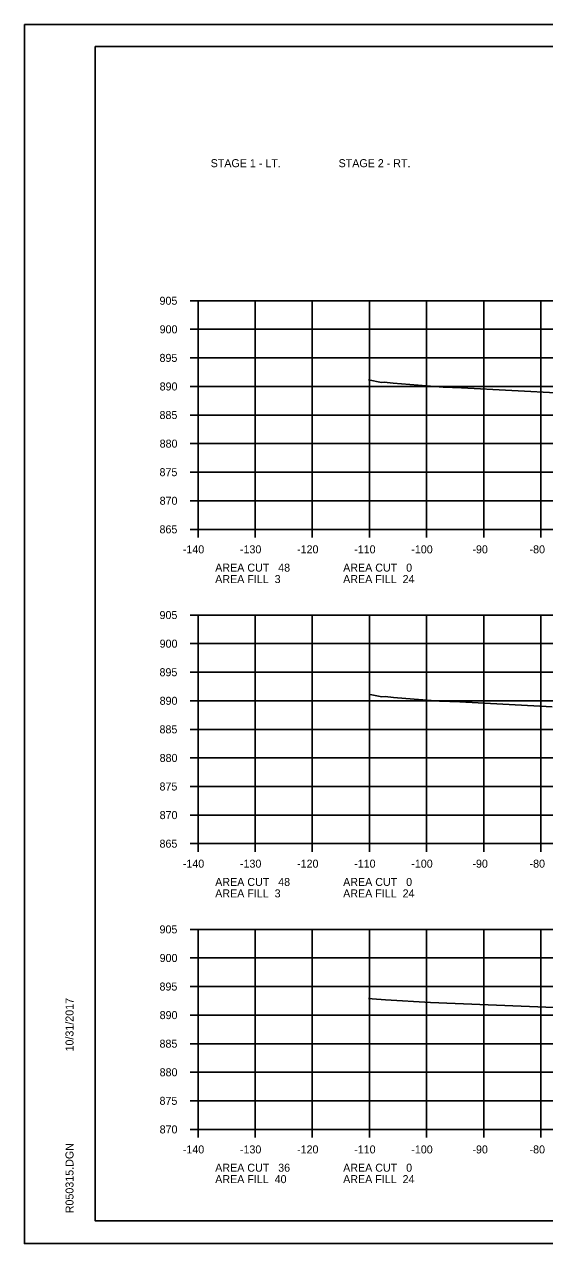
# Model space of a CAD drawing. Extents: x 1486524 to 1499135, y 326561 to 337924.
# Drawn here: x 1488812.5 to 1488903.6, y 333632.7 to 333846 of the extents above; entities that cross this region are included whole.
import ezdxf

# ---------------------------------------------------------------- set-up
doc = ezdxf.new("R2010")
doc.units = 0
for name, color, linetype in [('Default', 7, 'Continuous'), ('E_Const Align', 7, 'Continuous'), ('E_Const Align Station', 7, 'Continuous'), ('E_Ownership Information', 7, 'Continuous'), ('E_Property Line', 7, 'Continuous'), ('E_Quarter Calls', 7, 'Continuous'), ('E_Tract Number', 7, 'Continuous')]:
    doc.layers.add(name, color=color, linetype=linetype)

msp = doc.modelspace()

# ---------------------------------------------------------------- linework, layer by layer
at = {"layer": 'E_Const Align'}
for p, q in [((1488841.49, 333797.64), (1488842.89, 333797.64)), ((1488842.89, 333757.64), (1488842.89, 333797.64)), ((1488841.49, 333792.64), (1488842.89, 333792.64)), ((1488841.49, 333787.64), (1488842.89, 333787.64)), ((1488841.49, 333782.64), (1488842.89, 333782.64)), ((1488841.49, 333777.64), (1488842.89, 333777.64)), ((1488841.49, 333772.64), (1488842.89, 333772.64)), ((1488841.49, 333767.64), (1488842.89, 333767.64)), ((1488841.49, 333762.64), (1488842.89, 333762.64)), ((1488841.49, 333757.64), (1488842.89, 333757.64)), ((1488842.89, 333757.64), (1489122.89, 333757.64)), ((1488842.89, 333756.24), (1488842.89, 333757.64)), ((1488852.89, 333756.24), (1488852.89, 333757.64)), ((1488862.89, 333756.24), (1488862.89, 333757.64)), ((1488872.89, 333756.24), (1488872.89, 333757.64)), ((1488882.89, 333756.24), (1488882.89, 333757.64)), ((1488892.89, 333756.24), (1488892.89, 333757.64)), ((1488902.89, 333756.24), (1488902.89, 333757.64)), ((1488841.49, 333742.64), (1488842.89, 333742.64)), ((1488842.89, 333702.64), (1488842.89, 333742.64)), ((1488841.49, 333737.64), (1488842.89, 333737.64)), ((1488841.49, 333732.64), (1488842.89, 333732.64)), ((1488841.49, 333727.64), (1488842.89, 333727.64)), ((1488841.49, 333722.64), (1488842.89, 333722.64)), ((1488841.49, 333717.64), (1488842.89, 333717.64)), ((1488841.49, 333712.64), (1488842.89, 333712.64)), ((1488841.49, 333707.64), (1488842.89, 333707.64)), ((1488841.49, 333702.64), (1488842.89, 333702.64)), ((1488842.89, 333702.64), (1489122.89, 333702.64)), ((1488842.89, 333701.24), (1488842.89, 333702.64)), ((1488852.89, 333701.24), (1488852.89, 333702.64)), ((1488862.89, 333701.24), (1488862.89, 333702.64)), ((1488872.89, 333701.24), (1488872.89, 333702.64)), ((1488882.89, 333701.24), (1488882.89, 333702.64)), ((1488892.89, 333701.24), (1488892.89, 333702.64)), ((1488902.89, 333701.24), (1488902.89, 333702.64)), ((1488841.49, 333687.64), (1488842.89, 333687.64)), ((1488842.89, 333652.64), (1488842.89, 333687.64)), ((1488841.49, 333682.64), (1488842.89, 333682.64)), ((1488841.49, 333677.64), (1488842.89, 333677.64)), ((1488841.49, 333672.64), (1488842.89, 333672.64)), ((1488841.49, 333667.64), (1488842.89, 333667.64)), ((1488841.49, 333662.64), (1488842.89, 333662.64)), ((1488841.49, 333657.64), (1488842.89, 333657.64)), ((1488841.49, 333652.64), (1488842.89, 333652.64)), ((1488842.89, 333652.64), (1489122.89, 333652.64)), ((1488842.89, 333651.24), (1488842.89, 333652.64)), ((1488852.89, 333651.24), (1488852.89, 333652.64)), ((1488862.89, 333651.24), (1488862.89, 333652.64)), ((1488872.89, 333651.24), (1488872.89, 333652.64)), ((1488882.89, 333651.24), (1488882.89, 333652.64)), ((1488892.89, 333651.24), (1488892.89, 333652.64)), ((1488902.89, 333651.24), (1488902.89, 333652.64))]:
    msp.add_line(p, q, dxfattribs=at)
at = {"layer": 'E_Ownership Information'}
for p, q in [((1488842.89, 333797.64), (1489122.89, 333797.64)), ((1488842.89, 333757.64), (1488842.89, 333797.64)), ((1488852.89, 333757.64), (1488852.89, 333797.64)), ((1488862.89, 333757.64), (1488862.89, 333797.64)), ((1488872.89, 333757.64), (1488872.89, 333797.64)), ((1488882.89, 333757.64), (1488882.89, 333797.64)), ((1488892.89, 333757.64), (1488892.89, 333797.64)), ((1488902.89, 333757.64), (1488902.89, 333797.64)), ((1488842.89, 333792.64), (1489122.89, 333792.64)), ((1488842.89, 333787.64), (1489122.89, 333787.64)), ((1488842.89, 333782.64), (1489122.89, 333782.64)), ((1488842.89, 333777.64), (1489122.89, 333777.64)), ((1488842.89, 333772.64), (1489122.89, 333772.64)), ((1488842.89, 333767.64), (1489122.89, 333767.64)), ((1488842.89, 333762.64), (1489122.89, 333762.64)), ((1488842.89, 333757.64), (1489122.89, 333757.64)), ((1488842.89, 333742.64), (1489122.89, 333742.64)), ((1488842.89, 333702.64), (1488842.89, 333742.64)), ((1488852.89, 333702.64), (1488852.89, 333742.64)), ((1488862.89, 333702.64), (1488862.89, 333742.64)), ((1488872.89, 333702.64), (1488872.89, 333742.64)), ((1488882.89, 333702.64), (1488882.89, 333742.64)), ((1488892.89, 333702.64), (1488892.89, 333742.64)), ((1488902.89, 333702.64), (1488902.89, 333742.64)), ((1488842.89, 333737.64), (1489122.89, 333737.64)), ((1488842.89, 333732.64), (1489122.89, 333732.64)), ((1488842.89, 333727.64), (1489122.89, 333727.64)), ((1488842.89, 333722.64), (1489122.89, 333722.64)), ((1488842.89, 333717.64), (1489122.89, 333717.64)), ((1488842.89, 333712.64), (1489122.89, 333712.64)), ((1488842.89, 333707.64), (1489122.89, 333707.64)), ((1488842.89, 333702.64), (1489122.89, 333702.64)), ((1488842.89, 333687.64), (1489122.89, 333687.64)), ((1488842.89, 333652.64), (1488842.89, 333687.64)), ((1488852.89, 333652.64), (1488852.89, 333687.64)), ((1488862.89, 333652.64), (1488862.89, 333687.64)), ((1488872.89, 333652.64), (1488872.89, 333687.64)), ((1488882.89, 333652.64), (1488882.89, 333687.64)), ((1488892.89, 333652.64), (1488892.89, 333687.64)), ((1488902.89, 333652.64), (1488902.89, 333687.64)), ((1488842.89, 333682.64), (1489122.89, 333682.64)), ((1488842.89, 333677.64), (1489122.89, 333677.64)), ((1488842.89, 333672.64), (1489122.89, 333672.64)), ((1488842.89, 333667.64), (1489122.89, 333667.64)), ((1488842.89, 333662.64), (1489122.89, 333662.64)), ((1488842.89, 333657.64), (1489122.89, 333657.64)), ((1488842.89, 333652.64), (1489122.89, 333652.64))]:
    msp.add_line(p, q, dxfattribs=at)
at = {"layer": 'E_Property Line'}
for p, q in [((1488824.89, 333842.1), (1489141.07, 333842.1)), ((1488824.89, 333636.64), (1488824.89, 333842.1)), ((1488824.89, 333636.64), (1488824.89, 333636.64)), ((1489141.07, 333636.64), (1488824.89, 333636.64))]:
    msp.add_line(p, q, dxfattribs=at)
at = {"layer": 'E_Quarter Calls'}
for p, q in [((1488812.48, 333846), (1489145.82, 333846)), ((1488812.48, 333632.66), (1489145.82, 333632.66))]:
    msp.add_line(p, q, dxfattribs=at)
for points in [[(1488812.48, 333846), (1489145.82, 333846), (1489145.82, 333632.66), (1488812.48, 333632.66)], [(1489058.81, 333842.1), (1489058.81, 333832.22), (1489094.54, 333832.22), (1489094.54, 333829.3), (1489117.74, 333829.3), (1489117.74, 333804.97), (1489141.07, 333804.97), (1489141.07, 333636.64), (1488824.89, 333636.64), (1488824.89, 333842.1)]]:
    msp.add_lwpolyline(points, close=True, dxfattribs=at)
at = {"layer": 'E_Tract Number'}
for points in [[(1488872.71, 333783.8), (1488875.03, 333783.36), (1488875.47, 333783.4), (1488876.53, 333783.27), (1488877.03, 333783.23), (1488885.78, 333782.51), (1488888.98, 333782.42), (1488906.64, 333781.45)], [(1488872.99, 333728.73), (1488875.06, 333728.34), (1488875.67, 333728.39), (1488877.11, 333728.21), (1488877.8, 333728.15), (1488885.16, 333727.55), (1488888.7, 333727.45), (1488904.87, 333726.56)], [(1488872.71, 333675.54), (1488873.35, 333675.49), (1488875.7, 333675.31), (1488883.6, 333674.86), (1488905.22, 333673.97)]]:
    msp.add_lwpolyline(points, dxfattribs=at)

# ---------------------------------------------------------------- texts
at = {"layer": 'Default'}
for s, p in [('STAGE 1 - LT.', (1488845.09, 333821.01)), ('STAGE 2 - RT.', (1488867.49, 333821.01))]:
    msp.add_text(s, height=1.4, dxfattribs=at).set_placement(p)
at = {"layer": 'E_Const Align Station'}
for s, p in [('905', (1488836.14, 333796.94)), ('900', (1488836.16, 333791.94)), ('895', (1488836.14, 333786.94)), ('890', (1488836.16, 333781.94)), ('885', (1488836.14, 333776.94)), ('880', (1488836.16, 333771.94)), ('875', (1488836.14, 333766.94)), ('870', (1488836.16, 333761.94)), ('865', (1488836.14, 333756.94)), ('-140', (1488840.22, 333753.44)), ('-130', (1488850.22, 333753.44)), ('-120', (1488860.22, 333753.44)), ('-110', (1488870.22, 333753.44)), ('-100', (1488880.22, 333753.44)), ('-90', (1488890.92, 333753.44)), ('-80', (1488900.92, 333753.44)), ('AREA CUT   48', (1488845.89, 333750.24)), ('AREA FILL  3', (1488845.89, 333748.24)), ('AREA CUT   0', (1488868.29, 333750.24)), ('AREA FILL  24', (1488868.29, 333748.24)), ('905', (1488836.14, 333741.94)), ('900', (1488836.16, 333736.94)), ('895', (1488836.14, 333731.94)), ('890', (1488836.16, 333726.94)), ('885', (1488836.14, 333721.94)), ('880', (1488836.16, 333716.94)), ('875', (1488836.14, 333711.94)), ('870', (1488836.16, 333706.94)), ('865', (1488836.14, 333701.94)), ('-140', (1488840.22, 333698.44)), ('-130', (1488850.22, 333698.44)), ('-120', (1488860.22, 333698.44)), ('-110', (1488870.22, 333698.44)), ('-100', (1488880.22, 333698.44)), ('-90', (1488890.92, 333698.44)), ('-80', (1488900.92, 333698.44)), ('AREA CUT   48', (1488845.89, 333695.24)), ('AREA CUT   0', (1488868.29, 333695.24)), ('AREA FILL  3', (1488845.89, 333693.24)), ('AREA FILL  24', (1488868.29, 333693.24)), ('905', (1488836.14, 333686.94)), ('900', (1488836.16, 333681.94)), ('895', (1488836.14, 333676.94)), ('890', (1488836.16, 333671.94)), ('885', (1488836.14, 333666.94)), ('880', (1488836.16, 333661.94)), ('875', (1488836.14, 333656.94)), ('870', (1488836.16, 333651.94)), ('-140', (1488840.22, 333648.44)), ('-130', (1488850.22, 333648.44)), ('-120', (1488860.22, 333648.44)), ('-110', (1488870.22, 333648.44)), ('-100', (1488880.22, 333648.44)), ('-90', (1488890.92, 333648.44)), ('-80', (1488900.92, 333648.44)), ('AREA CUT   36', (1488845.89, 333645.24)), ('AREA CUT   0', (1488868.29, 333645.24)), ('AREA FILL  40', (1488845.89, 333643.24)), ('AREA FILL  24', (1488868.29, 333643.24))]:
    msp.add_text(s, height=1.4, dxfattribs=at).set_placement(p)
at = {"layer": 'E_Property Line'}
for s, p in [('10/31/2017', (1488821.08, 333666.28)), ('R050315.DGN', (1488821.08, 333637.97))]:
    msp.add_text(s, height=1.4, rotation=90, dxfattribs=at).set_placement(p)

doc.saveas('drawing.dxf')
